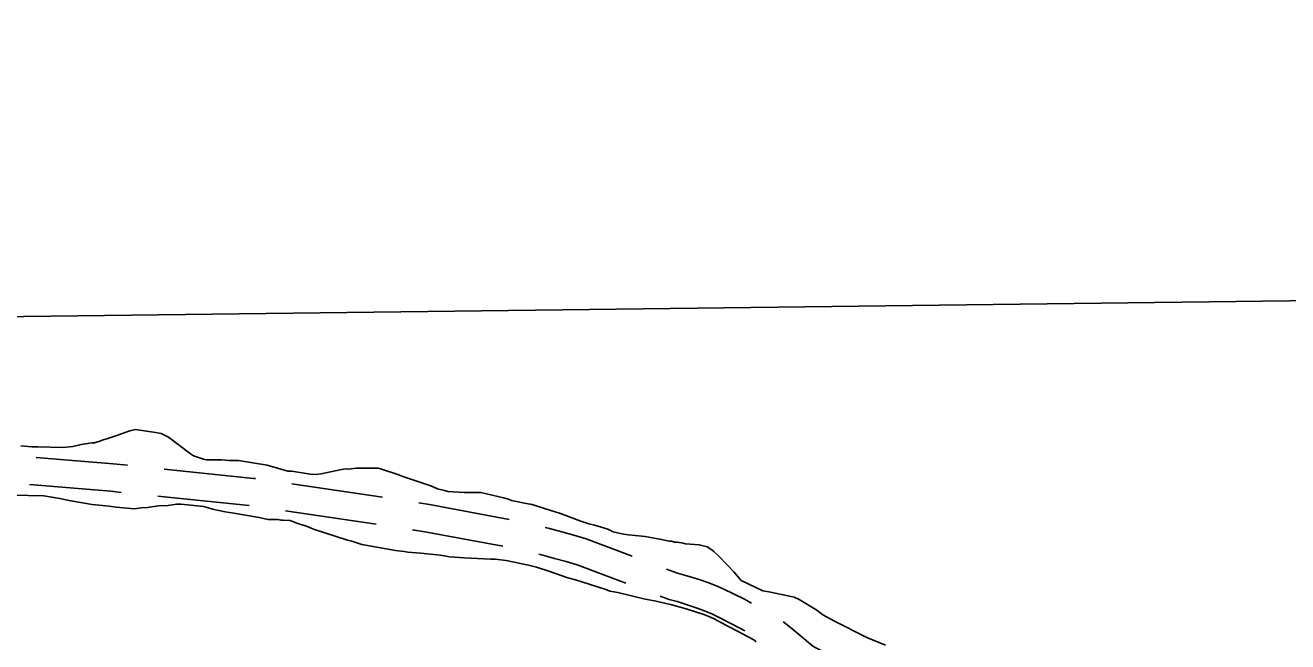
# Model space of a CAD drawing. Extents: x 3715084 to 3753216, y 488173 to 513963.
# Drawn here: x 3725446 to 3726821, y 511497 to 512168 of the extents above; entities that cross this region are included whole.
import ezdxf

# ---------------------------------------------------------------- set-up
doc = ezdxf.new("R2010")
doc.units = 0
for name, color, linetype in [('V-GRID-FRAM', 7, 'Continuous'), ('V-ROAD-CNTR', 7, 'Continuous'), ('V-SITE-VEGE', 7, 'Continuous')]:
    doc.layers.add(name, color=color, linetype=linetype)

msp = doc.modelspace()

# ---------------------------------------------------------------- linework, layer by layer
at = {"layer": 'V-GRID-FRAM'}
msp.add_lwpolyline([(3719350.3, 493590.7), (3719130.8, 511772.1), (3750813.3, 512168.5), (3751048.6, 493987.2), (3719350.3, 493590.7)], dxfattribs=at)
at = {"layer": 'V-ROAD-CNTR'}
for p, q in [((3725736.3, 511668.7), (3725835.2, 511654.3)), ((3725590.3, 511655.4), (3725689.7, 511645.1)), ((3725729.3, 511639.4), (3725828.3, 511625))]:
    msp.add_line(p, q, dxfattribs=at)
for points in [[(3725457.8, 511697.6), (3725541.8, 511690.6), (3725557.4, 511689)], [(3725597.2, 511684.8), (3725694.7, 511674.7), (3725696.7, 511674.5)], [(3725450.8, 511668), (3725539.1, 511660.7), (3725550.5, 511659.5)], [(3725874.7, 511648.1), (3725886.3, 511646.2), (3725973.1, 511630.1)], [(3726012.1, 511621.3), (3726017.1, 511620), (3726030.3, 511616.6), (3726043.3, 511612.9), (3726056.7, 511608.8), (3726107, 511590)], [(3725867.8, 511618.8), (3725881.1, 511616.6), (3725966.1, 511600.8)], [(3726005.2, 511592.1), (3726009.7, 511591), (3726022.3, 511587.6), (3726035, 511584.1), (3726047.1, 511580.4), (3726100, 511560.6)], [(3726144.4, 511575.9), (3726156.4, 511571.4), (3726164.1, 511569.4), (3726172.6, 511566.9), (3726181, 511564.2), (3726189.3, 511561.2), (3726197.6, 511558), (3726205.9, 511554.5), (3726217.3, 511549), (3726228.4, 511543.4), (3726237, 511538.8)], [(3726137.4, 511546.5), (3726147.3, 511542.8), (3726156, 511540.5), (3726163.7, 511538.2), (3726171.3, 511535.7), (3726178.9, 511533.1), (3726186.4, 511530.2), (3726193.6, 511527.1), (3726204, 511522.1), (3726214.5, 511516.8), (3726224.9, 511511.2), (3726229.6, 511508.6)], [(3726271.4, 511518.4), (3726272, 511518), (3726283.5, 511508.9), (3726294.3, 511500), (3726303.7, 511492), (3726307, 511490.2), (3726311.5, 511487.9), (3726316.1, 511485.8), (3726320.8, 511483.8), (3726325.6, 511482), (3726330.4, 511480.4), (3726335.2, 511479), (3726340.2, 511477.8), (3726345.1, 511476.7), (3726351.1, 511475.7), (3726358.2, 511473.7), (3726358.7, 511473.6)]]:
    msp.add_lwpolyline(points, dxfattribs=at)
at = {"layer": 'V-SITE-VEGE'}
for p, q in [((3724329.8, 511837.2), (3727411, 511875.7)), ((3725532, 511717.3), (3725527.1, 511715.2)), ((3725534.7, 511717.9), (3725532, 511717.3)), ((3725545.6, 511721.6), (3725534.7, 511717.9)), ((3725553.8, 511724.3), (3725545.6, 511721.6)), ((3725559.8, 511726.4), (3725553.8, 511724.3)), ((3725565.7, 511728), (3725559.8, 511726.4)), ((3725585.8, 511725.2), (3725565.7, 511728)), ((3725594, 511723.5), (3725585.8, 511725.2)), ((3725602.1, 511719.7), (3725594, 511723.5)), ((3725625.9, 511701.6), (3725602.1, 511719.7)), ((3725453.1, 511709), (3725441.2, 511710.2)), ((3725459.7, 511709), (3725453.1, 511709)), ((3725486.8, 511708.3), (3725459.7, 511709)), ((3725497.7, 511709.4), (3725486.8, 511708.3)), ((3725507, 511711.5), (3725497.7, 511709.4)), ((3725518.9, 511713.6), (3725507, 511711.5)), ((3725521.6, 511713.6), (3725518.9, 511713.6)), ((3725527.1, 511715.2), (3725521.6, 511713.6)), ((3725629.2, 511699.4), (3725625.9, 511701.6)), ((3725640, 511695.6), (3725629.2, 511699.4)), ((3725643.3, 511695), (3725640, 511695.6)), ((3725659.6, 511694.9), (3725643.3, 511695)), ((3725667.7, 511694.3), (3725659.6, 511694.9)), ((3725678.1, 511694.3), (3725667.7, 511694.3)), ((3725709.6, 511689.2), (3725678.1, 511694.3)), ((3725731.8, 511682.6), (3725709.6, 511689.2)), ((3725736.2, 511682.5), (3725731.8, 511682.6)), ((3725756.2, 511679.2), (3725736.2, 511682.5)), ((3725762.2, 511679.1), (3725756.2, 511679.2)), ((3725768.2, 511679.7), (3725762.2, 511679.1)), ((3725790.5, 511684.4), (3725768.2, 511679.7)), ((3725795.4, 511685), (3725790.5, 511684.4)), ((3725797.6, 511684.9), (3725795.4, 511685)), ((3725806.3, 511686), (3725797.6, 511684.9)), ((3725830.2, 511685.9), (3725806.3, 511686)), ((3725834, 511684.7), (3725830.2, 511685.9)), ((3725850.8, 511679.2), (3725834, 511684.7)), ((3725858.4, 511676.5), (3725850.8, 511679.2)), ((3725870.4, 511672.6), (3725858.4, 511676.5)), ((3725887.7, 511666.5), (3725870.4, 511672.6)), ((3725894.8, 511663.2), (3725887.7, 511666.5)), ((3725902.4, 511661.6), (3725894.8, 511663.2)), ((3725906.2, 511660.5), (3725902.4, 511661.6)), ((3725924.1, 511659.3), (3725906.2, 511660.5)), ((3725432.5, 511656.5), (3725466.2, 511655.8)), ((3725466.2, 511655.8), (3725483.6, 511653)), ((3725483.6, 511653), (3725495.5, 511650.2)), ((3725495.5, 511650.2), (3725518.9, 511646.2)), ((3725601.5, 511645.3), (3725610.7, 511646.8)), ((3725610.7, 511646.8), (3725615.6, 511646.8)), ((3725615.6, 511646.8), (3725640.6, 511644)), ((3725942, 511659.2), (3725924.1, 511659.3)), ((3725967, 511653.6), (3725942, 511659.2)), ((3725972.4, 511652), (3725967, 511653.6)), ((3725975.7, 511650.8), (3725972.4, 511652)), ((3725991.4, 511647.5), (3725975.7, 511650.8)), ((3725997.9, 511646.4), (3725991.4, 511647.5)), ((3725518.9, 511646.2), (3725537.3, 511644.5)), ((3725537.3, 511644.5), (3725544.9, 511643.4)), ((3725544.9, 511643.4), (3725565, 511641.7)), ((3725565, 511641.7), (3725572.1, 511642.7)), ((3725572.1, 511642.7), (3725579.2, 511643.2)), ((3725579.2, 511643.2), (3725591.1, 511644.8)), ((3725591.1, 511644.8), (3725601.5, 511645.3)), ((3725640.6, 511644), (3725649.8, 511641.2)), ((3725649.8, 511641.2), (3725663.9, 511638.4)), ((3725663.9, 511638.4), (3725673.2, 511636.7)), ((3725673.2, 511636.7), (3725700.9, 511632.2)), ((3726011.5, 511642), (3725997.9, 511646.4)), ((3726028.9, 511636.4), (3726011.5, 511642)), ((3726051.1, 511628.2), (3726028.9, 511636.4)), ((3725700.9, 511632.2), (3725710.1, 511630)), ((3725710.1, 511630), (3725721.5, 511630)), ((3725721.5, 511630), (3725724.2, 511629.4)), ((3725724.2, 511629.4), (3725726.9, 511629.4)), ((3725726.9, 511629.4), (3725734.5, 511628.8)), ((3725734.5, 511628.8), (3725741.6, 511626)), ((3725741.6, 511626), (3725744.9, 511624.9)), ((3725744.9, 511624.9), (3725752.4, 511622.7)), ((3725752.4, 511622.7), (3725760, 511619.4)), ((3725760, 511619.4), (3725796.9, 511607.3)), ((3726059.8, 511625.4), (3726051.1, 511628.2)), ((3726065.8, 511623.7), (3726059.8, 511625.4)), ((3726068.5, 511623.2), (3726065.8, 511623.7)), ((3726080.4, 511619.3), (3726068.5, 511623.2)), ((3726086.4, 511616.6), (3726080.4, 511619.3)), ((3725796.9, 511607.3), (3725801.8, 511606.2)), ((3725801.8, 511606.2), (3725812.7, 511602.8)), ((3726095.6, 511614.3), (3726086.4, 511616.6)), ((3726102.7, 511613.2), (3726095.6, 511614.3)), ((3726110.3, 511612.6), (3726102.7, 511613.2)), ((3726121.1, 511611.5), (3726110.3, 511612.6)), ((3726136.9, 511608.7), (3726121.1, 511611.5)), ((3726147.2, 511606.5), (3726136.9, 511608.7)), ((3726149.9, 511606.4), (3726147.2, 511606.5)), ((3726153.2, 511605.3), (3726149.9, 511606.4)), ((3725812.7, 511602.8), (3725849.1, 511596.1)), ((3725849.1, 511596.1), (3725858.8, 511595)), ((3725858.8, 511595), (3725862.6, 511594.4)), ((3725862.6, 511594.4), (3725876.8, 511593.3)), ((3725876.8, 511593.3), (3725897.9, 511591)), ((3726155.9, 511605.3), (3726153.2, 511605.3)), ((3726162.4, 511604.2), (3726155.9, 511605.3)), ((3726165.1, 511603.6), (3726162.4, 511604.2)), ((3726179.8, 511602.5), (3726165.1, 511603.6)), ((3726188.5, 511600.3), (3726179.8, 511602.5)), ((3726192.8, 511597.5), (3726188.5, 511600.3)), ((3726195.5, 511595.3), (3726192.8, 511597.5)), ((3726200.9, 511590.4), (3726195.5, 511595.3)), ((3725897.9, 511591), (3725908.3, 511589.3)), ((3725908.3, 511589.3), (3725924, 511588.1)), ((3725924, 511588.1), (3725952.8, 511586.9)), ((3725952.8, 511586.9), (3725957.7, 511586.9)), ((3725957.7, 511586.9), (3725969.6, 511585.2)), ((3725969.6, 511585.2), (3725994.1, 511580.1)), ((3725994.1, 511580.1), (3726002.8, 511577.9)), ((3726002.8, 511577.9), (3726016.3, 511573.5)), ((3726210.1, 511581.1), (3726200.9, 511590.4)), ((3726217.7, 511572.9), (3726210.1, 511581.1)), ((3726016.3, 511573.5), (3726036.9, 511566.3)), ((3726036.9, 511566.3), (3726045.1, 511564.1)), ((3726225.8, 511563.6), (3726217.7, 511572.9)), ((3726045.1, 511564.1), (3726052.1, 511561.9)), ((3726052.1, 511561.9), (3726078.2, 511553.6)), ((3726078.2, 511553.6), (3726082.5, 511552)), ((3726082.5, 511552), (3726091.2, 511550.3)), ((3726249.1, 511552.1), (3726225.8, 511563.6)), ((3726255.6, 511551), (3726249.1, 511552.1)), ((3726280, 511546), (3726255.6, 511551)), ((3726091.2, 511550.3), (3726121.1, 511543.1)), ((3726121.1, 511543.1), (3726131.4, 511541.4)), ((3726131.4, 511541.4), (3726148.8, 511537.5)), ((3726148.8, 511537.5), (3726165.6, 511532.5)), ((3726283.3, 511545.4), (3726280, 511546)), ((3726288.7, 511542.7), (3726283.3, 511545.4)), ((3726308.2, 511531.1), (3726288.7, 511542.7)), ((3726165.6, 511532.5), (3726185.1, 511526.4)), ((3726185.1, 511526.4), (3726190.5, 511524.2)), ((3726190.5, 511524.2), (3726195.4, 511522)), ((3726314.7, 511526.2), (3726308.2, 511531.1)), ((3726326.6, 511519.6), (3726314.7, 511526.2)), ((3726195.4, 511522), (3726209.5, 511514.3)), ((3726209.5, 511514.3), (3726213.3, 511512.7)), ((3726213.3, 511512.7), (3726239.3, 511499)), ((3726362.4, 511501.5), (3726326.6, 511519.6)), ((3726239.3, 511499), (3726242, 511496.8)), ((3726383, 511493.2), (3726362.4, 511501.5))]:
    msp.add_line(p, q, dxfattribs=at)

doc.saveas('drawing.dxf')
